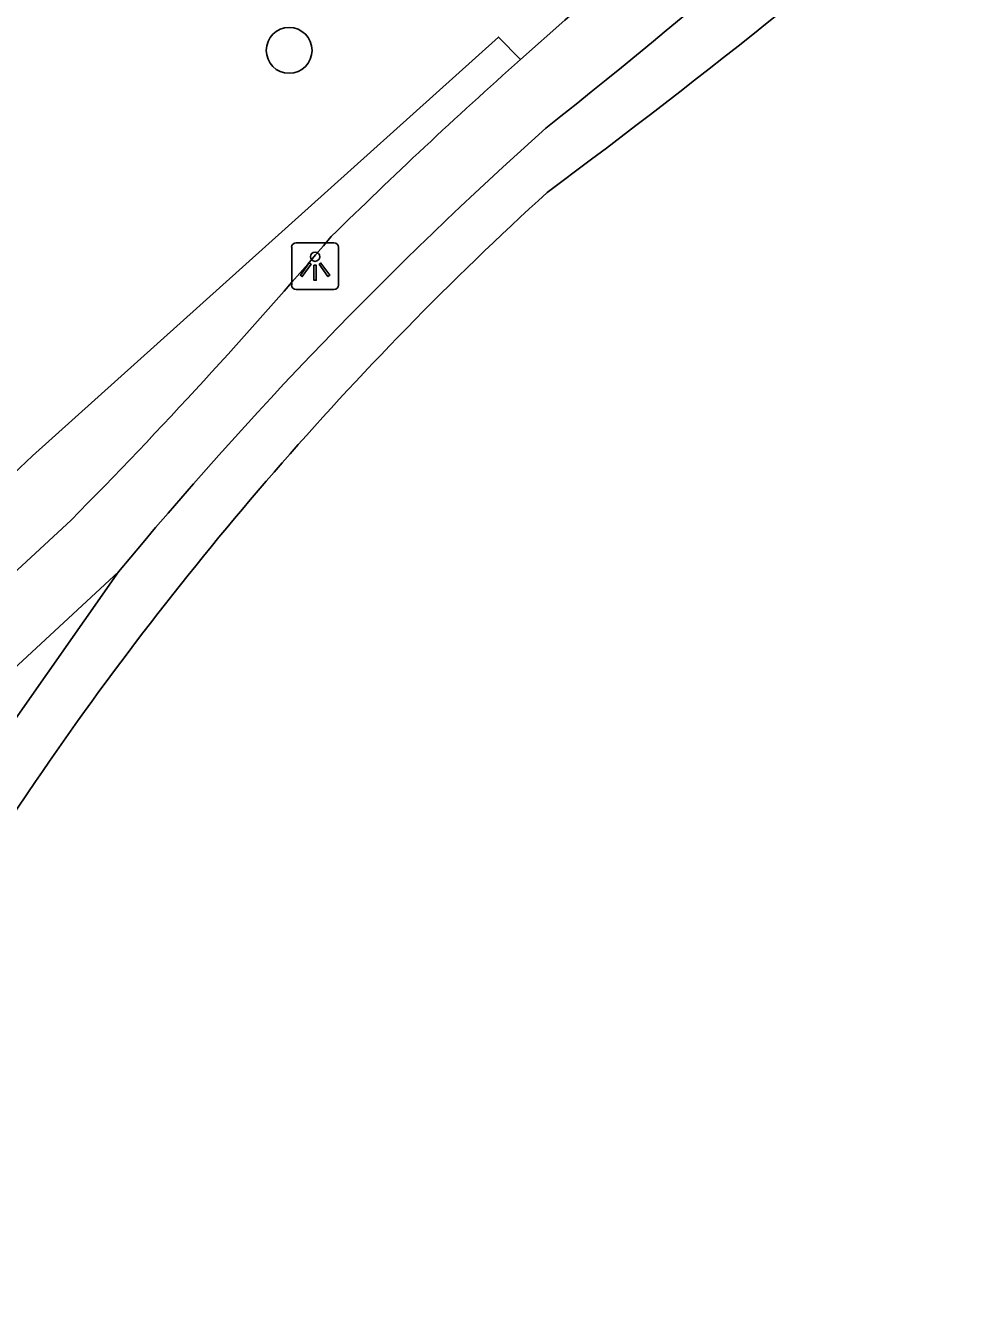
# Model space of a CAD drawing. Extents: x 160664 to 161506, y 382245 to 383288.
# Drawn here: x 161423.79 to 161443.79, y 382701.95 to 382729.35 of the extents above; entities that cross this region are included whole.
import ezdxf

# ---------------------------------------------------------------- set-up
doc = ezdxf.new("R2010")
doc.units = 0
for name, color, linetype in [('IMGEO_Boom', 7, 'Continuous'), ('IMGEO_Groenvoorziening', 7, 'Continuous'), ('IMGEO_Haag', 7, 'Continuous'), ('IMGEO_Lichtpunt', 7, 'Continuous'), ('IMGEO_Voetpad_halfverhard', 7, 'Continuous'), ('IMGEO_Waterloop', 7, 'Continuous')]:
    doc.layers.add(name, color=color, linetype=linetype)

msp = doc.modelspace()

# ---------------------------------------------------------------- linework, layer by layer
at = {"layer": 'IMGEO_Boom'}
msp.add_circle((161429.408, 382728.824), 0.489, dxfattribs=at)
at = {"layer": 'IMGEO_Groenvoorziening'}
msp.add_lwpolyline([(161425.767, 382717.7), (161415.26, 382702.717)], dxfattribs=at)
at = {"layer": 'IMGEO_Haag'}
msp.add_lwpolyline([(161434.342, 382728.632), (161433.875, 382729.108), (161423.932, 382720.173), (161409.204, 382706.23)], dxfattribs=at)
at = {"layer": 'IMGEO_Lichtpunt'}
for p, q in [((161429.462, 382724.626), (161429.462, 382723.819)), ((161429.462, 382724.626), (161429.462, 382723.819)), ((161430.364, 382724.721), (161429.556, 382724.721)), ((161430.364, 382724.721), (161429.556, 382724.721)), ((161430.458, 382723.819), (161430.458, 382724.626)), ((161430.458, 382723.819), (161430.458, 382724.626)), ((161429.556, 382723.725), (161430.364, 382723.725)), ((161429.556, 382723.725), (161430.364, 382723.725))]:
    msp.add_line(p, q, dxfattribs=at)
for points in [[(161429.836, 382724.29), (161429.875, 382724.262), (161429.687, 382724), (161429.649, 382724.027), (161429.836, 382724.29)], [(161430.048, 382724.262), (161430.086, 382724.289), (161430.273, 382724.027), (161430.234, 382723.999), (161430.048, 382724.262)], [(161429.938, 382724.242), (161429.985, 382724.242), (161429.985, 382723.92), (161429.938, 382723.92), (161429.938, 382724.242)]]:
    msp.add_lwpolyline(points, dxfattribs=at)
msp.add_circle((161429.961, 382724.424), 0.0994, dxfattribs=at)
for centre, start, end in [((161429.556, 382724.626), 90, 180), ((161429.556, 382724.626), 90, 180), ((161430.364, 382724.626), 0, 90), ((161430.364, 382724.626), 0, 90), ((161429.556, 382723.819), 180, 270), ((161429.556, 382723.819), 180, 270), ((161430.364, 382723.819), 270, 0), ((161430.364, 382723.819), 270, 360)]:
    msp.add_arc(centre, 0.0946, start, end, dxfattribs=at)
at = {"layer": 'IMGEO_Voetpad_halfverhard'}
for points in [[(161434.342, 382728.632), (161435.288, 382729.467), (161443.075, 382736.163)], [(161410.344, 382705.475), (161424.755, 382718.805)], [(161411.637, 382704.618), (161425.767, 382717.7)]]:
    msp.add_lwpolyline(points, dxfattribs=at)
for centre, radius, start, end in [((161329.428, 382859.926), 169.55, 308.46038, 312.932), ((161511.745, 382641.921), 116.232, 131.75374, 134.48018), ((161492.574, 382662.452), 86.692, 131.71762, 140.41003), ((161347.499, 382795.282), 108.707, 315.29041, 319.61751)]:
    msp.add_arc(centre, radius, start, end, dxfattribs=at)
at = {"layer": 'IMGEO_Waterloop'}
msp.add_lwpolyline([(161423.998, 382713.232), (161416.372, 382701.953)], dxfattribs=at)
for centre, radius, start, end in [((161338.926, 382855.291), 161.191, 306.54634, 315.53005), ((161483.278, 382672.754), 71.782, 132.3621, 145.67417)]:
    msp.add_arc(centre, radius, start, end, dxfattribs=at)

doc.saveas('drawing.dxf')
